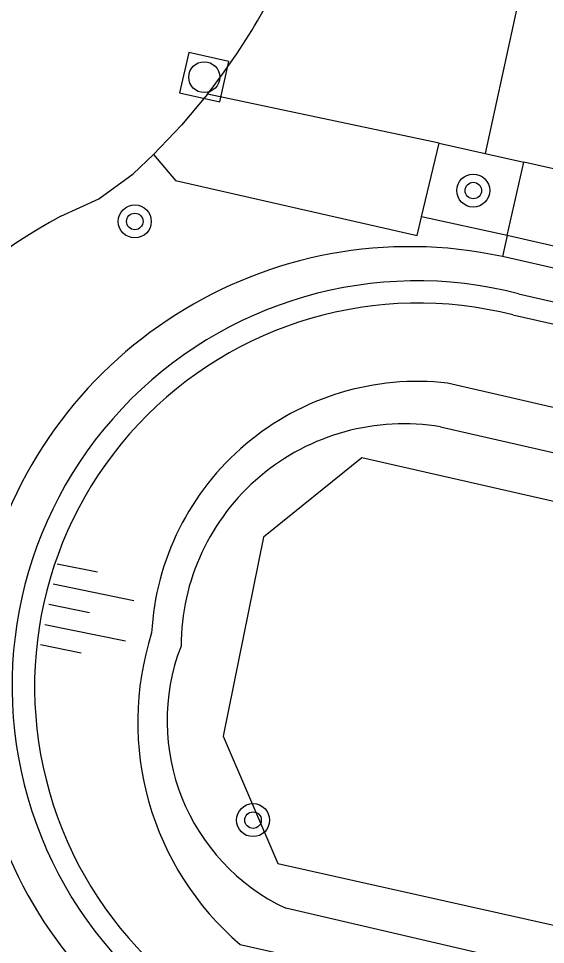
# Model space of a CAD drawing. Extents: x 128000 to 131008, y 398996 to 402500.
# Drawn here: x 128706.78 to 128719.55, y 399192.63 to 399215.08 of the extents above; entities that cross this region are included whole.
import ezdxf

# ---------------------------------------------------------------- set-up
doc = ezdxf.new("R2010")
doc.units = 0
for name, color, linetype in [('gg-knt-BGT kruinlijn', 7, 'Continuous'), ('gg-knt-onverhard', 7, 'Continuous'), ('gg-knt-verharding', 7, 'Continuous'), ('gg-knt-verharding nz', 7, 'Continuous'), ('gg-kntw-beschoeiing', 7, 'Continuous'), ('gt-grn-groengrens', 7, 'Continuous'), ('gt-grn-weggrens', 7, 'Continuous'), ('gt-symb-boom', 7, 'Continuous'), ('gt-symb-rioolschacht', 7, 'Continuous'), ('gt-symb-talud symbool', 7, 'Continuous')]:
    doc.layers.add(name, color=color, linetype=linetype)

# ---------------------------------------------------------------- blocks, each defined once
blk = doc.blocks.new('gt0-BOOM')
at = {"layer": 'gt-symb-boom'}
for radius in [0.4, 0.2]:
    blk.add_circle((0, 0), radius, dxfattribs=at)
blk = doc.blocks.new('gt0-RS')
at = {"layer": 'gt-symb-rioolschacht'}
blk.add_lwpolyline([(-0.5, -0.5), (0.5, -0.5), (0.5, 0.5), (-0.5, 0.5)], close=True, dxfattribs=at)
blk.add_circle((0, 0), 0.375, dxfattribs=at)
blk = doc.blocks.new('gt0-TALUD_1')
at = {"layer": 'gt-symb-talud symbool'}
for p, q in [((-1, -1), (-1, 0)), ((-0.5, -2), (-0.5, 0)), ((0.5, -2), (0.5, 0)), ((1, -1), (1, 0)), ((0, -1), (0, 0))]:
    blk.add_line(p, q, dxfattribs=at)

msp = doc.modelspace()

# ---------------------------------------------------------------- linework, layer by layer
at = {"layer": 'gg-knt-BGT kruinlijn'}
msp.add_lwpolyline([(128718.763, 399207.893), (128761.554, 399198.247), (128770.13, 399196.637)], dxfattribs=at)
msp.add_arc((128716.471, 399198.881), 9.299, 75.7328, 259.0431, dxfattribs=at)
at = {"layer": 'gg-knt-onverhard'}
msp.add_line((128742.226, 399186.791), (128713.26, 399193.505), dxfattribs=at)
for points in [[(128770.13, 399196.637), (128755.508, 399197.4), (128717.182, 399206.242)], [(128717.012, 399205.178), (128755.466, 399196.403), (128772.036, 399195.508), (128772.848, 399195.22)], [(128712.155, 399192.627), (128742.015, 399185.891), (128749.735, 399184.014), (128759.04, 399180.964), (128766.376, 399177.811)]]:
    msp.add_lwpolyline(points, dxfattribs=at)
for centre, radius, start, end in [((128716.46, 399199.82), 6.462, 83.5843, 176.7924), ((128716.122, 399199.852), 5.4, 80.5118, 179.8939), ((128716.785, 399198.025), 7.112, 162.3457, 229.3827), ((128715.414, 399198.05), 5.03, 158.8878, 244.6404)]:
    msp.add_arc(centre, radius, start, end, dxfattribs=at)
at = {"layer": 'gg-knt-verharding'}
for p, q in [((128718.93, 399215.66), (128718.09, 399211.811)), ((128716.55, 399210.27), (128716.978, 399212.061)), ((128716.978, 399212.061), (128718.09, 399211.811)), ((128718.09, 399211.811), (128719.028, 399211.6)), ((128718.63, 399209.818), (128719.028, 399211.6)), ((128718.63, 399209.818), (128716.55, 399210.27)), ((128718.63, 399209.818), (128718.514, 399209.307)), ((128724.392, 399208.509), (128718.63, 399209.818)), ((128770.334, 399197.533), (128718.514, 399209.307))]:
    msp.add_line(p, q, dxfattribs=at)
for points in [[(128711.361, 399213.247), (128710.733, 399212.497), (128710.058, 399211.784)], [(128707.81, 399210.29), (128708.73, 399210.71), (128709.561, 399211.311), (128710.058, 399211.784)], [(128710.058, 399211.784), (128710.592, 399211.154), (128716.443, 399209.823), (128716.55, 399210.27)]]:
    msp.add_lwpolyline(points, dxfattribs=at)
for centre, radius, start, end in [((128698.742, 399223.18), 16.059, 321.791, 337.1383), ((128713.518, 399199.63), 12.092, 118.1677, 213.6899)]:
    msp.add_arc(centre, radius, start, end, dxfattribs=at)
at = {"layer": 'gg-knt-verharding nz'}
msp.add_line((128724.787, 399210.301), (128719.028, 399211.6), dxfattribs=at)
at = {"layer": 'gg-kntw-beschoeiing'}
msp.add_lwpolyline([(128771.801, 399189.88), (128770.6, 399190.14), (128769.01, 399192.15), (128715.1, 399204.43), (128712.72, 399202.501), (128711.74, 399197.68), (128713.07, 399194.59), (128741.184, 399188.3)], dxfattribs=at)
at = {"layer": 'gt-grn-groengrens'}
msp.add_line((128718.902, 399208.408), (128770.13, 399196.637), dxfattribs=at)
for centre, radius, start, end in [((128716.271, 399198.959), 10.588, 77.7721, 256.3855), ((128716.448, 399198.899), 9.821, 75.5305, 259.2542)]:
    msp.add_arc(centre, radius, start, end, dxfattribs=at)
at = {"layer": 'gt-grn-weggrens'}
msp.add_line((128716.978, 399212.061), (128711.361, 399213.247), dxfattribs=at)

# ---------------------------------------------------------------- block references
at = {"layer": 'gt-symb-boom'}
for p in [(128717.805, 399210.909), (128709.602, 399210.16), (128712.468, 399195.642)]:
    msp.add_blockref('gt0-BOOM', p, dxfattribs=at)
at = {"layer": 'gt-symb-rioolschacht', "rotation": 77.28466301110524}
msp.add_blockref('gt0-RS', (128711.285, 399213.659), dxfattribs=at)
at = {"layer": 'gt-symb-talud symbool', "xscale": 1.0001999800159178, "yscale": 1.0001999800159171, "rotation": 78.46537934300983}
msp.add_blockref('gt0-TALUD_1', (128707.52, 399200.872), dxfattribs=at)

doc.saveas('drawing.dxf')
